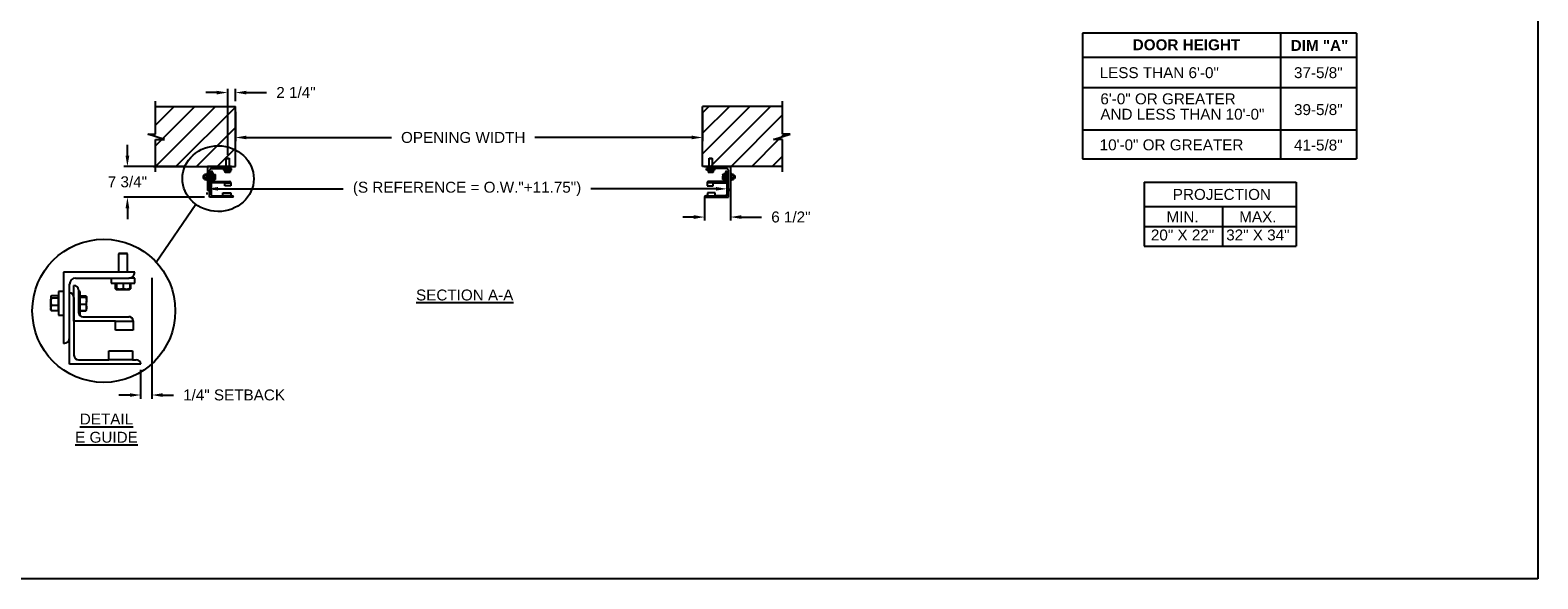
# Model space of a CAD drawing. Header units: inches. Extents: x 170 to 284, y 215 to 248.
# Tile 847 of 1056: x 225.42 to 238.39, y 234.45 to 239.16. Entities that reach past the tile are written whole.
import ezdxf

# ---------------------------------------------------------------- set-up
doc = ezdxf.new("R2010")
doc.units = ezdxf.units.IN
doc.header["$LTSCALE"] = 0.25
doc.header["$MEASUREMENT"] = 0
for name, color, linetype in [('ANNOTATIONS', 1, 'Continuous'), ('DETAILS', 4, 'Continuous'), ('E GUIDES', 7, 'Continuous'), ('LH FRONT OF HOOD', 7, 'Continuous')]:
    doc.layers.add(name, color=color, linetype=linetype)
doc.styles.add('ARIAL', font='arial.ttf', dxfattribs={"height": 0.09375})
doc.dimstyles.new('STANDARD$0', dxfattribs={"dimtxt": 0.09375, "dimasz": 0.09375, "dimexe": 0.03125, "dimexo": 0.046875, "dimgap": 0.09, "dimtad": 0, "dimtih": 1, "dimtoh": 1, "dimdec": 4, "dimzin": 0, "dimdsep": 46, "dimtxsty": 'ARIAL', "dimcen": 0.09, "dimadec": 0, "dimazin": 0, "dimtfac": 1, "dimtdec": 4, "dimtofl": 0, "dimtmove": 0, "dimatfit": 1, "dimfxl": 1, "dimtolj": 1, "dimtzin": 0, "dimarcsym": 0})
pattern_1 = [(45, (49.32658, 0.17847), (-0.08838835, 0.08838835), [])]

# ---------------------------------------------------------------- blocks, each defined once
blk = doc.blocks.new('*D17')
at = {"layer": 'ANNOTATIONS', "color": 0, "lineweight": -2, "transparency": 16777216}
for p, q in [((226.469, 237.032), (226.469, 235.993)), ((226.374, 236.241), (226.374, 235.993)), ((226.281, 236.025), (226.187, 236.025)), ((226.562, 236.025), (226.656, 236.025))]:
    blk.add_line(p, q, dxfattribs=at)
at = {"layer": 'ANNOTATIONS', "color": 0, "transparency": 16777216}
for points in [[(226.281, 236.04), (226.281, 236.009), (226.374, 236.025)], [(226.562, 236.04), (226.562, 236.009), (226.469, 236.025)]]:
    blk.add_solid(points, dxfattribs=at)
at = {"layer": 'defpoints', "color": 0, "transparency": 16777216}
for p in [(226.469, 237.079), (226.374, 236.288), (226.374, 236.025)]:
    blk.add_point(p, dxfattribs=at)
at = {"layer": 'ANNOTATIONS', "color": 0, "transparency": 16777216, "insert": (227.177, 236.025), "char_height": 0.09375, "attachment_point": 5, "style": 'ARIAL'}
blk.add_mtext('\\A1;1/4" SETBACK', dxfattribs=at)
blk = doc.blocks.new('*D62')
at = {"layer": 'ANNOTATIONS', "color": 0, "lineweight": -2, "transparency": 16777216}
for p, q in [((226.26, 238.08), (226.26, 238.174)), ((226.749, 237.987), (226.229, 237.987)), ((226.924, 237.723), (226.229, 237.723)), ((226.26, 237.629), (226.26, 237.535))]:
    blk.add_line(p, q, dxfattribs=at)
at = {"layer": 'ANNOTATIONS', "color": 0, "transparency": 16777216}
for points in [[(226.244, 238.08), (226.276, 238.08), (226.26, 237.987)], [(226.244, 237.629), (226.276, 237.629), (226.26, 237.723)]]:
    blk.add_solid(points, dxfattribs=at)
at = {"layer": 'defpoints', "color": 0, "transparency": 16777216}
for p in [(226.796, 237.987), (226.26, 237.723), (226.971, 237.723)]:
    blk.add_point(p, dxfattribs=at)
at = {"layer": 'ANNOTATIONS', "color": 0, "transparency": 16777216, "insert": (226.26, 237.855), "char_height": 0.0938, "attachment_point": 5, "style": 'ARIAL'}
blk.add_mtext('\\A1;7 3/4"', dxfattribs=at)
blk = doc.blocks.new('*D63')
at = {"layer": 'ANNOTATIONS', "color": 0, "lineweight": -2, "transparency": 16777216}
for p, q in [((231.444, 237.94), (231.444, 237.522)), ((231.222, 237.726), (231.222, 237.522)), ((231.129, 237.553), (231.035, 237.553)), ((231.538, 237.553), (231.711, 237.553))]:
    blk.add_line(p, q, dxfattribs=at)
at = {"layer": 'ANNOTATIONS', "color": 0, "transparency": 16777216}
for points in [[(231.129, 237.569), (231.129, 237.537), (231.222, 237.553)], [(231.538, 237.569), (231.538, 237.537), (231.444, 237.553)]]:
    blk.add_solid(points, dxfattribs=at)
at = {"layer": 'defpoints', "color": 0, "transparency": 16777216}
for p in [(231.444, 237.987), (231.222, 237.773), (231.444, 237.553)]:
    blk.add_point(p, dxfattribs=at)
at = {"layer": 'ANNOTATIONS', "color": 0, "transparency": 16777216, "insert": (231.964, 237.553), "char_height": 0.0938, "attachment_point": 5, "style": 'ARIAL'}
blk.add_mtext('\\A1;6 1/2"', dxfattribs=at)
blk = doc.blocks.new('*D61')
at = {"layer": 'ANNOTATIONS', "color": 0, "lineweight": -2, "transparency": 16777216}
for p, q in [((227.028, 238.622), (226.935, 238.622)), ((227.122, 238.086), (227.122, 238.653)), ((227.188, 238.549), (227.188, 238.653)), ((227.282, 238.622), (227.455, 238.622))]:
    blk.add_line(p, q, dxfattribs=at)
at = {"layer": 'ANNOTATIONS', "color": 0, "transparency": 16777216}
for points in [[(227.028, 238.637), (227.028, 238.606), (227.122, 238.622)], [(227.282, 238.637), (227.282, 238.606), (227.188, 238.622)]]:
    blk.add_solid(points, dxfattribs=at)
at = {"layer": 'defpoints', "color": 0, "transparency": 16777216}
for p in [(227.188, 238.622), (227.188, 238.502), (227.122, 238.039)]:
    blk.add_point(p, dxfattribs=at)
at = {"layer": 'ANNOTATIONS', "color": 0, "transparency": 16777216, "insert": (227.709, 238.622), "char_height": 0.0938, "attachment_point": 5, "style": 'ARIAL'}
blk.add_mtext('\\A1;2 1/4"', dxfattribs=at)
blk = doc.blocks.new('*D57')
at = {"layer": 'ANNOTATIONS', "color": 0, "lineweight": -2, "transparency": 16777216}
for p, q in [((231.414, 237.842), (231.414, 237.827)), ((226.945, 237.748), (226.945, 237.764)), ((227.039, 237.795), (228.114, 237.795)), ((231.32, 237.795), (230.245, 237.795))]:
    blk.add_line(p, q, dxfattribs=at)
at = {"layer": 'ANNOTATIONS', "color": 0, "transparency": 16777216}
for points in [[(227.039, 237.811), (227.039, 237.78), (226.945, 237.795)], [(231.32, 237.811), (231.32, 237.78), (231.414, 237.795)]]:
    blk.add_solid(points, dxfattribs=at)
at = {"layer": 'defpoints', "color": 0, "transparency": 16777216}
for p in [(226.945, 237.795), (231.414, 237.795), (231.414, 237.795)]:
    blk.add_point(p, dxfattribs=at)
at = {"layer": 'ANNOTATIONS', "color": 0, "transparency": 16777216, "insert": (229.18, 237.795), "char_height": 0.09375, "attachment_point": 5, "style": 'ARIAL'}
blk.add_mtext('\\A1;(S REFERENCE = O.W."+11.75")', dxfattribs=at)
blk = doc.blocks.new('*D58')
at = {"layer": 'ANNOTATIONS', "color": 0, "lineweight": -2, "transparency": 16777216}
for p, q in [((227.188, 238.456), (227.188, 238.205)), ((231.205, 238.456), (231.205, 238.205)), ((227.282, 238.236), (228.53, 238.236)), ((231.112, 238.236), (229.763, 238.236))]:
    blk.add_line(p, q, dxfattribs=at)
at = {"layer": 'ANNOTATIONS', "color": 0, "transparency": 16777216}
for points in [[(227.282, 238.252), (227.282, 238.221), (227.188, 238.236)], [(231.112, 238.252), (231.112, 238.221), (231.205, 238.236)]]:
    blk.add_solid(points, dxfattribs=at)
at = {"layer": 'defpoints', "color": 0, "transparency": 16777216}
for p in [(227.188, 238.502), (231.205, 238.502), (231.205, 238.236)]:
    blk.add_point(p, dxfattribs=at)
at = {"layer": 'ANNOTATIONS', "color": 0, "transparency": 16777216, "insert": (229.147, 238.236), "char_height": 0.09375, "attachment_point": 5, "style": 'ARIAL'}
blk.add_mtext('\\A1;OPENING WIDTH', dxfattribs=at)

msp = doc.modelspace()

# ---------------------------------------------------------------- hatches: boundary and pattern name
at = {"layer": 'LH FRONT OF HOOD'}
h = msp.add_hatch(dxfattribs=at)
h.set_pattern_fill('ANSI31', color=256, style=0)
h.set_pattern_definition(pattern_1)
h.paths.add_polyline_path([(227.18833, 238.50238), (226.50083, 238.50238), (226.50083, 238.26517), (226.43673, 238.26517), (226.5788, 238.21827), (226.50083, 238.21827), (226.50083, 237.98675), (227.18833, 237.98675), (227.18833, 238.14925)])
h = msp.add_hatch(dxfattribs=at)
h.set_pattern_fill('ANSI31', color=256, style=0)
h.set_pattern_definition(pattern_1)
h.paths.add_polyline_path([(231.95691, 238.26517), (231.89281, 238.26517), (231.89281, 238.50238), (231.20531, 238.50238), (231.20531, 237.98675), (231.22348, 237.98675), (231.89281, 237.98675), (231.89281, 238.21827), (231.81484, 238.21827)])

# ---------------------------------------------------------------- linework, layer by layer
at = {"layer": 'ANNOTATIONS'}
for p, q in [((236.82558, 239.13289), (234.47218, 239.13289)), ((234.47218, 239.13289), (234.47218, 238.05256)), ((236.17718, 238.05256), (236.17718, 239.13289)), ((236.82558, 239.13289), (236.82558, 238.05256)), ((236.82558, 238.9241), (234.47218, 238.9241)), ((234.47218, 238.66413), (236.82558, 238.66413)), ((234.47218, 238.30256), (236.82558, 238.30256)), ((234.47218, 238.30256), (236.82558, 238.30256)), ((234.47218, 238.05256), (236.82558, 238.05256)), ((235.00045, 237.85375), (235.00045, 237.30238)), ((235.00045, 237.85375), (236.30822, 237.85375)), ((236.30822, 237.85375), (236.30822, 237.30238)), ((235.00045, 237.64228), (236.30822, 237.64228)), ((235.6733, 237.64228), (235.6733, 237.30238)), ((235.00045, 237.47233), (236.30822, 237.47233)), ((235.00045, 237.30238), (236.30822, 237.30238))]:
    msp.add_line(p, q, dxfattribs=at)
at = {"layer": 'defpoints'}
msp.add_lwpolyline([(238.38533, 234.44685), (218.91545, 234.44685), (218.91545, 247.18196), (238.38533, 247.18196)], close=True, dxfattribs=at)
at = {"layer": 'DETAILS'}
msp.add_line((226.50633, 237.16696), (226.84842, 237.66254), dxfattribs=at)
msp.add_circle((226.05707, 236.7476), 0.61458, dxfattribs=at)
msp.add_ellipse((227.03973, 237.88285), major_axis=(0.30673, -0.00211), ratio=0.91972899, dxfattribs=at)
at = {"layer": 'E GUIDES'}
for p, q in [((226.94969, 237.98675), (226.94969, 237.78221)), ((227.15424, 237.98675), (226.94969, 237.98675)), ((227.10943, 238.05705), (227.11069, 238.05831)), ((227.10943, 237.98675), (227.10943, 238.05705)), ((227.10943, 238.05705), (227.135, 238.05705)), ((227.11069, 238.05831), (227.13374, 238.05831)), ((227.13374, 238.05831), (227.135, 238.05705)), ((227.135, 238.05705), (227.135, 237.98675)), ((231.22235, 237.98675), (231.4269, 237.98675)), ((231.2394, 237.98675), (231.44394, 237.98675)), ((231.26071, 238.05705), (231.26196, 238.05831)), ((231.26071, 237.98675), (231.26071, 238.05705)), ((231.26071, 238.05705), (231.28627, 238.05705)), ((231.26196, 238.05831), (231.28502, 238.05831)), ((231.28502, 238.05831), (231.28627, 238.05705)), ((231.28627, 238.05705), (231.28627, 237.98675)), ((231.44394, 237.98675), (231.44394, 237.78221)), ((226.91338, 237.91005), (226.91212, 237.90879)), ((226.91212, 237.90879), (226.91212, 237.88573)), ((226.91212, 237.88573), (226.91338, 237.88448)), ((226.92198, 237.91005), (226.91338, 237.91005)), ((226.91338, 237.91005), (226.91338, 237.88448)), ((226.91338, 237.88448), (226.92198, 237.88448)), ((226.9225, 237.91704), (226.92198, 237.91644)), ((226.92252, 237.91644), (226.92198, 237.91644)), ((226.92198, 237.87809), (226.92198, 237.91644)), ((226.92198, 237.87809), (226.9225, 237.87748)), ((226.92198, 237.87809), (226.92252, 237.87809)), ((226.92252, 237.91707), (226.9225, 237.91704)), ((226.92252, 237.91911), (226.92252, 237.9191)), ((226.92252, 237.91911), (226.92428, 237.91911)), ((226.92252, 237.9191), (226.92252, 237.91896)), ((226.92252, 237.9191), (226.92427, 237.9191)), ((226.92252, 237.91896), (226.92252, 237.91544)), ((226.92252, 237.91896), (226.94209, 237.91896)), ((226.92252, 237.91544), (226.92252, 237.91192)), ((226.92252, 237.91192), (226.92252, 237.90107)), ((226.92252, 237.91192), (226.94209, 237.91192)), ((226.92252, 237.90107), (226.92252, 237.89022)), ((226.92252, 237.89022), (226.94209, 237.89022)), ((226.92252, 237.89022), (226.92252, 237.88289)), ((226.92252, 237.88289), (226.92252, 237.87556)), ((226.92252, 237.87556), (226.92252, 237.87542)), ((226.92252, 237.87556), (226.94209, 237.87556)), ((226.92252, 237.87542), (226.92427, 237.87542)), ((226.92252, 237.87542), (226.92252, 237.87541)), ((226.92252, 237.87541), (226.92428, 237.87541)), ((226.92439, 237.91924), (226.92415, 237.91896)), ((226.92415, 237.87556), (226.92439, 237.87529)), ((226.92453, 237.87512), (226.92419, 237.87556)), ((226.92453, 237.9194), (226.92424, 237.91896)), ((226.92436, 237.9192), (226.92453, 237.9194)), ((226.9441, 237.9194), (226.92453, 237.9194)), ((226.9441, 237.87512), (226.92453, 237.87512)), ((226.9441, 237.91856), (226.9426, 237.91856)), ((226.9441, 237.87596), (226.9426, 237.87596)), ((226.94465, 237.91644), (226.9437, 237.91753)), ((226.9437, 237.87699), (226.94465, 237.87809)), ((226.9441, 237.91856), (226.9441, 237.9194)), ((226.9441, 237.91707), (226.9441, 237.91856)), ((226.9441, 237.87745), (226.9441, 237.87596)), ((226.9441, 237.87596), (226.9441, 237.87512)), ((226.94969, 237.93135), (226.94465, 237.93135)), ((226.94465, 237.93135), (226.94465, 237.9308)), ((226.94465, 237.9308), (226.94465, 237.86317)), ((226.94465, 237.86317), (226.94969, 237.86317)), ((226.96674, 237.79925), (226.96674, 237.95266)), ((226.96674, 237.72255), (226.96674, 237.92709)), ((226.97952, 237.84613), (226.97952, 237.9484)), ((226.97952, 237.91431), (226.97952, 237.74811)), ((227.09884, 237.84613), (226.97952, 237.84613)), ((226.98378, 237.96971), (227.13719, 237.96971)), ((226.99231, 237.93561), (226.99231, 237.87169)), ((226.99735, 237.93135), (226.99231, 237.93135)), ((226.99556, 237.86317), (226.99735, 237.86317)), ((226.99735, 237.86317), (226.99735, 237.93135)), ((226.99735, 237.91859), (227.0135, 237.91859)), ((226.99735, 237.91763), (227.0135, 237.91763)), ((226.99735, 237.91496), (227.0135, 237.91496)), ((226.99735, 237.89459), (227.0135, 237.89459)), ((226.99735, 237.87689), (227.0135, 237.87689)), ((226.99735, 237.87593), (227.0135, 237.87593)), ((227.00509, 237.85891), (227.13719, 237.85891)), ((227.01387, 237.87707), (227.0135, 237.87593)), ((227.01513, 237.91658), (227.01486, 237.91706)), ((227.01486, 237.87746), (227.01513, 237.87794)), ((227.01522, 237.91644), (227.01513, 237.91658)), ((227.01513, 237.87794), (227.01522, 237.87809)), ((227.01522, 237.9163), (227.01522, 237.90477)), ((227.01522, 237.88574), (227.01522, 237.90477)), ((227.01522, 237.87809), (227.01522, 237.88574)), ((227.08536, 237.96023), (227.08536, 237.95518)), ((227.08536, 237.96023), (227.08606, 237.96023)), ((227.08536, 237.95518), (227.08606, 237.95518)), ((227.08606, 237.96971), (227.08606, 237.96466)), ((227.15424, 237.96466), (227.08606, 237.96466)), ((227.08606, 237.96023), (227.08606, 237.95518)), ((227.08606, 237.96023), (227.15424, 237.96023)), ((227.08606, 237.95518), (227.15424, 237.95518)), ((227.09458, 237.96466), (227.09458, 237.96023)), ((227.09809, 237.95518), (227.09809, 237.93903)), ((227.09884, 237.82056), (227.09884, 237.84613)), ((227.09884, 237.84613), (227.14998, 237.84613)), ((227.09902, 237.93845), (227.10097, 237.93732)), ((227.10048, 237.95518), (227.10048, 237.93903)), ((227.10099, 237.93732), (227.11134, 237.93732)), ((227.10151, 237.95518), (227.10151, 237.93903)), ((227.11134, 237.93732), (227.1305, 237.93732)), ((227.12118, 237.95518), (227.12118, 237.93903)), ((227.1305, 237.93732), (227.1393, 237.93732)), ((227.15424, 237.96971), (227.13719, 237.96971)), ((227.13932, 237.93732), (227.14128, 237.93845)), ((227.1422, 237.93903), (227.13961, 237.938)), ((227.13982, 237.95518), (227.13982, 237.93903)), ((227.14126, 237.93844), (227.1422, 237.93903)), ((227.1422, 237.95518), (227.1422, 237.93903)), ((227.14572, 237.96023), (227.14572, 237.96466)), ((227.14998, 237.84737), (227.14998, 237.84613)), ((227.14998, 237.84613), (227.14998, 237.82056)), ((227.15424, 237.96466), (227.15424, 237.96971)), ((227.15424, 237.95518), (227.15424, 237.96023)), ((231.2394, 237.96466), (231.2394, 237.96971)), ((231.2394, 237.96971), (231.25644, 237.96971)), ((231.2394, 237.96466), (231.30758, 237.96466)), ((231.2394, 237.95518), (231.2394, 237.96023)), ((231.30758, 237.96023), (231.2394, 237.96023)), ((231.30758, 237.95518), (231.2394, 237.95518)), ((231.24366, 237.84737), (231.24366, 237.84613)), ((231.24366, 237.84613), (231.24366, 237.82056)), ((231.2948, 237.84613), (231.24366, 237.84613)), ((231.24792, 237.96023), (231.24792, 237.96466)), ((231.25144, 237.95518), (231.25144, 237.93903)), ((231.25144, 237.93903), (231.25402, 237.938)), ((231.25237, 237.93844), (231.25144, 237.93903)), ((231.25431, 237.93732), (231.25236, 237.93845)), ((231.25382, 237.95518), (231.25382, 237.93903)), ((231.26314, 237.93732), (231.25433, 237.93732)), ((231.40985, 237.96971), (231.25644, 237.96971)), ((231.38855, 237.85891), (231.25644, 237.85891)), ((231.28229, 237.93732), (231.26314, 237.93732)), ((231.27246, 237.95518), (231.27246, 237.93903)), ((231.29265, 237.93732), (231.28229, 237.93732)), ((231.29213, 237.95518), (231.29213, 237.93903)), ((231.29462, 237.93845), (231.29267, 237.93732)), ((231.29316, 237.95518), (231.29316, 237.93903)), ((231.2948, 237.84613), (231.41412, 237.84613)), ((231.2948, 237.82056), (231.2948, 237.84613)), ((231.29554, 237.95518), (231.29554, 237.93903)), ((231.29906, 237.96466), (231.29906, 237.96023)), ((231.30758, 237.96971), (231.30758, 237.96466)), ((231.30758, 237.96023), (231.30758, 237.95518)), ((231.30828, 237.96023), (231.30758, 237.96023)), ((231.30828, 237.95518), (231.30758, 237.95518)), ((231.30828, 237.96023), (231.30828, 237.95518)), ((231.37842, 237.91644), (231.3785, 237.91658)), ((231.37842, 237.9163), (231.37842, 237.90477)), ((231.37842, 237.88574), (231.37842, 237.90477)), ((231.37842, 237.87809), (231.37842, 237.88574)), ((231.3785, 237.87794), (231.37842, 237.87809)), ((231.3785, 237.91658), (231.37878, 237.91706)), ((231.37878, 237.87746), (231.3785, 237.87794)), ((231.37976, 237.87707), (231.38013, 237.87593)), ((231.39629, 237.91859), (231.38013, 237.91859)), ((231.39629, 237.91763), (231.38013, 237.91763)), ((231.39629, 237.91496), (231.38013, 237.91496)), ((231.39629, 237.89459), (231.38013, 237.89459)), ((231.39629, 237.87689), (231.38013, 237.87689)), ((231.39629, 237.87593), (231.38013, 237.87593)), ((231.39629, 237.93135), (231.40133, 237.93135)), ((231.39629, 237.86317), (231.39629, 237.93135)), ((231.39808, 237.86317), (231.39629, 237.86317)), ((231.40133, 237.93561), (231.40133, 237.87169)), ((231.41412, 237.84613), (231.41412, 237.9484)), ((231.41412, 237.91431), (231.41412, 237.74811)), ((231.4269, 237.79925), (231.4269, 237.95266)), ((231.4269, 237.72255), (231.4269, 237.92709)), ((231.44394, 237.93135), (231.44899, 237.93135)), ((231.44899, 237.86317), (231.44394, 237.86317)), ((231.44899, 237.93135), (231.44899, 237.9308)), ((231.44899, 237.9308), (231.44899, 237.86317)), ((231.44899, 237.91644), (231.44993, 237.91753)), ((231.44993, 237.87699), (231.44899, 237.87809)), ((231.44954, 237.91856), (231.44954, 237.9194)), ((231.44954, 237.9194), (231.4691, 237.9194)), ((231.44954, 237.91707), (231.44954, 237.91856)), ((231.44954, 237.91856), (231.45104, 237.91856)), ((231.44954, 237.87745), (231.44954, 237.87596)), ((231.44954, 237.87596), (231.45104, 237.87596)), ((231.44954, 237.87596), (231.44954, 237.87512)), ((231.44954, 237.87512), (231.4691, 237.87512)), ((231.47112, 237.91896), (231.45155, 237.91896)), ((231.47112, 237.91192), (231.45155, 237.91192)), ((231.47112, 237.89022), (231.45155, 237.89022)), ((231.47112, 237.87556), (231.45155, 237.87556)), ((231.4691, 237.9194), (231.4694, 237.91896)), ((231.46927, 237.9192), (231.4691, 237.9194)), ((231.4691, 237.87512), (231.46945, 237.87556)), ((231.46925, 237.91924), (231.46948, 237.91896)), ((231.46948, 237.87556), (231.46925, 237.87529)), ((231.47112, 237.91911), (231.46935, 237.91911)), ((231.47112, 237.87541), (231.46935, 237.87541)), ((231.47112, 237.9191), (231.46937, 237.9191)), ((231.47112, 237.87542), (231.46937, 237.87542)), ((231.47112, 237.91911), (231.47112, 237.9191)), ((231.47112, 237.9191), (231.47112, 237.91896)), ((231.47112, 237.91896), (231.47112, 237.91544)), ((231.47112, 237.91707), (231.47114, 237.91704)), ((231.47112, 237.91644), (231.47166, 237.91644)), ((231.47112, 237.91544), (231.47112, 237.91192)), ((231.47112, 237.91192), (231.47112, 237.90107)), ((231.47112, 237.90107), (231.47112, 237.89022)), ((231.47112, 237.89022), (231.47112, 237.88289)), ((231.47112, 237.88289), (231.47112, 237.87556)), ((231.47166, 237.87809), (231.47112, 237.87809)), ((231.47112, 237.87556), (231.47112, 237.87542)), ((231.47112, 237.87542), (231.47112, 237.87541)), ((231.47114, 237.91704), (231.47166, 237.91644)), ((231.47166, 237.87809), (231.47114, 237.87748)), ((231.47166, 237.87809), (231.47166, 237.91644)), ((231.47166, 237.91005), (231.48026, 237.91005)), ((231.48026, 237.88448), (231.47166, 237.88448)), ((231.48026, 237.91005), (231.48151, 237.90879)), ((231.48026, 237.91005), (231.48026, 237.88448)), ((231.48151, 237.88573), (231.48026, 237.88448)), ((231.48151, 237.90879), (231.48151, 237.88573)), ((227.17128, 237.72255), (226.96674, 237.72255)), ((226.99231, 237.73533), (227.07966, 237.73533)), ((227.07966, 237.7609), (227.14785, 237.7609)), ((227.07966, 237.73533), (227.07966, 237.7609)), ((227.14785, 237.73533), (227.07966, 237.73533)), ((227.14998, 237.82056), (227.09884, 237.82056)), ((227.14785, 237.7609), (227.14785, 237.73533)), ((227.14785, 237.73533), (227.1585, 237.73533)), ((231.22235, 237.72255), (231.4269, 237.72255)), ((231.24579, 237.73533), (231.23514, 237.73533)), ((231.24366, 237.82056), (231.2948, 237.82056)), ((231.31397, 237.7609), (231.24579, 237.7609)), ((231.24579, 237.7609), (231.24579, 237.73533)), ((231.24579, 237.73533), (231.31397, 237.73533)), ((231.31397, 237.73533), (231.31397, 237.7609)), ((231.40133, 237.73533), (231.31397, 237.73533)), ((226.18703, 237.24035), (226.18327, 237.23659)), ((226.18327, 237.23659), (226.18327, 237.07982)), ((226.25976, 237.23659), (226.18327, 237.23659)), ((226.256, 237.24035), (226.18703, 237.24035)), ((226.25976, 237.23659), (226.256, 237.24035)), ((226.25976, 237.07982), (226.25976, 237.23659)), ((225.7116, 237.07982), (225.7116, 236.46792)), ((226.3235, 237.07982), (225.7116, 237.07982)), ((225.76259, 236.51891), (225.76259, 236.97784)), ((225.80083, 236.65914), (225.80083, 236.96509)), ((225.81358, 237.02883), (226.27251, 237.02883)), ((226.11953, 237.02883), (226.11953, 236.98539)), ((226.11953, 236.98539), (226.3235, 236.98539)), ((226.15555, 236.98539), (226.15555, 236.93707)), ((226.15831, 236.93532), (226.16415, 236.93195)), ((226.16267, 236.98539), (226.16267, 236.93707)), ((226.16576, 236.98539), (226.16576, 236.93707)), ((226.22461, 236.98539), (226.22461, 236.93707)), ((226.3235, 237.02883), (226.27251, 237.02883)), ((226.27888, 236.93195), (226.28473, 236.93532)), ((226.28749, 236.93707), (226.27975, 236.93399)), ((226.28037, 236.98539), (226.28037, 236.93707)), ((226.28469, 236.9353), (226.28749, 236.93707)), ((226.28749, 236.98539), (226.28749, 236.93707)), ((226.3235, 236.98539), (226.3235, 237.02883)), ((225.60033, 236.84772), (225.59921, 236.8466)), ((225.59921, 236.8466), (225.59921, 236.77763)), ((225.60253, 236.87203), (225.60033, 236.86948)), ((225.60033, 236.86948), (225.60033, 236.86704)), ((225.60033, 236.86704), (225.60033, 236.82525)), ((225.60033, 236.82525), (225.60033, 236.77032)), ((225.66652, 236.8766), (225.60798, 236.8766)), ((225.66652, 236.85749), (225.60798, 236.85749)), ((225.66652, 236.86704), (225.66652, 236.8766)), ((225.66815, 236.86948), (225.66652, 236.86948)), ((225.66652, 236.85749), (225.66652, 236.86704)), ((225.66652, 236.82525), (225.66652, 236.85749)), ((225.66652, 236.79301), (225.66652, 236.82525)), ((225.7116, 236.9141), (225.66815, 236.9141)), ((225.66815, 236.9141), (225.66815, 236.72071)), ((225.76259, 236.28945), (225.76259, 236.90135)), ((225.80083, 236.86311), (225.80083, 236.36594)), ((225.83908, 236.92685), (225.83908, 236.73563)), ((225.85417, 236.9141), (225.83908, 236.9141)), ((225.85417, 236.71013), (225.85417, 236.9141)), ((225.85417, 236.87592), (225.90249, 236.87592)), ((225.85417, 236.87306), (225.90249, 236.87306)), ((225.85417, 236.86506), (225.90249, 236.86506)), ((225.90737, 236.86991), (225.90654, 236.87134)), ((225.90761, 236.86948), (225.90737, 236.86991)), ((225.90761, 236.86906), (225.90761, 236.83459)), ((225.90761, 236.77764), (225.90761, 236.83459)), ((226.16422, 236.93195), (226.19519, 236.93195)), ((226.19519, 236.93195), (226.25249, 236.93195)), ((226.25249, 236.93195), (226.27882, 236.93195)), ((225.59921, 236.77763), (225.60033, 236.77651)), ((225.60033, 236.75475), (225.60033, 236.77032)), ((225.60033, 236.75475), (225.60253, 236.7522)), ((225.66652, 236.79301), (225.60798, 236.79301)), ((225.66652, 236.74764), (225.60798, 236.74764)), ((225.66652, 236.77032), (225.66652, 236.79301)), ((225.66652, 236.74764), (225.66652, 236.77032)), ((225.66652, 236.75475), (225.66815, 236.75475)), ((225.66815, 236.72071), (225.66815, 236.71013)), ((225.66815, 236.71013), (225.7116, 236.71013)), ((225.84882, 236.71013), (225.85417, 236.71013)), ((225.85417, 236.80412), (225.90249, 236.80412)), ((225.85417, 236.75117), (225.90249, 236.75117)), ((225.85417, 236.74832), (225.90249, 236.74832)), ((225.87732, 236.69738), (226.27251, 236.69738)), ((225.9036, 236.75172), (225.90249, 236.74832)), ((225.90654, 236.75289), (225.90737, 236.75433)), ((225.90737, 236.75433), (225.90761, 236.75475)), ((225.90761, 236.75475), (225.90761, 236.77764)), ((226.15778, 236.65914), (225.80083, 236.65914)), ((226.15778, 236.58265), (226.15778, 236.65914)), ((226.15778, 236.65914), (226.31075, 236.65914)), ((226.31075, 236.58265), (226.15778, 236.58265)), ((226.31075, 236.66285), (226.31075, 236.65914)), ((226.31075, 236.65914), (226.31075, 236.58265)), ((226.37449, 236.28945), (225.76259, 236.28945)), ((225.83908, 236.32769), (226.10041, 236.32769)), ((226.10041, 236.32769), (226.10041, 236.40418)), ((226.10041, 236.40418), (226.30438, 236.40418)), ((226.30438, 236.32769), (226.10041, 236.32769)), ((226.30438, 236.40418), (226.30438, 236.32769)), ((226.30438, 236.32769), (226.33625, 236.32769))]:
    msp.add_line(p, q, dxfattribs=at)
for centre, radius, start, end in [((227.13719, 237.98675), 0.01705, 270, 0), ((231.25644, 237.98675), 0.01705, 180, 270), ((226.98378, 237.95266), 0.01705, 90, 180), ((226.96674, 237.91431), 0.01278, 0, 90), ((226.97952, 237.93561), 0.01278, 0, 90), ((227.00509, 237.87169), 0.01278, 180, 270), ((227.13764, 237.84657), 0.01235, 2.245613, 92.082022), ((227.13719, 237.84613), 0.01278, 0, 90), ((231.256, 237.84657), 0.01235, 87.917978, 177.754387), ((231.25644, 237.84613), 0.01278, 90, 180), ((231.38855, 237.87169), 0.01278, 270, 0), ((231.41412, 237.93561), 0.01278, 90, 180), ((231.40985, 237.95266), 0.01705, 0, 90), ((231.4269, 237.91431), 0.01278, 90, 180), ((226.94969, 237.79925), 0.01705, 270, 0), ((226.99231, 237.74811), 0.01278, 180, 270), ((227.1585, 237.72255), 0.01278, 0, 90), ((231.23514, 237.72255), 0.01278, 90, 180), ((231.40133, 237.74811), 0.01278, 270, 0), ((231.44394, 237.79925), 0.01705, 180, 270), ((226.27251, 237.07982), 0.05099, 270, 0), ((225.81358, 236.97784), 0.05099, 90, 180), ((225.80083, 236.92685), 0.03824, 0, 90), ((225.76259, 236.86311), 0.03824, 0, 90), ((225.87732, 236.73563), 0.03824, 180, 270), ((226.27385, 236.66048), 0.03693, 2.245613, 92.082022), ((226.27251, 236.65914), 0.03824, 0, 90), ((225.7116, 236.51891), 0.05099, 270, 0), ((225.83908, 236.36594), 0.03824, 180, 270), ((226.33625, 236.28945), 0.03824, 0, 90)]:
    msp.add_arc(centre, radius, start, end, dxfattribs=at)
for points, knots in [([(226.92252, 237.8775), (226.92247, 237.87754), (226.92225, 237.87773), (226.92222, 237.87793), (226.9222, 237.87809)], [0, 0, 0, 0, 0.237068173, 1, 1, 1, 1]), ([(226.94465, 237.91544), (226.94455, 237.91594), (226.94435, 237.91694), (226.94321, 237.91811), (226.94234, 237.91877), (226.94209, 237.91896)], [0, 0, 0, 0, 0.40629057, 0.82726642, 1, 1, 1, 1]), ([(226.94209, 237.91192), (226.94276, 237.91247), (226.94413, 237.91359), (226.94464, 237.9148), (226.94465, 237.91543), (226.94465, 237.91544)], [0, 0, 0, 0, 0.48434141, 0.98632773, 1, 1, 1, 1]), ([(226.94465, 237.90107), (226.94455, 237.90259), (226.94435, 237.90568), (226.94321, 237.90928), (226.94234, 237.91133), (226.94209, 237.91192)], [0, 0, 0, 0, 0.40629057, 0.82726642, 1, 1, 1, 1]), ([(226.94209, 237.89022), (226.94276, 237.89191), (226.94413, 237.89535), (226.94464, 237.8991), (226.94465, 237.90102), (226.94465, 237.90107)], [0, 0, 0, 0, 0.48434141, 0.98632773, 1, 1, 1, 1]), ([(226.94465, 237.88289), (226.94464, 237.88306), (226.94463, 237.88416), (226.94421, 237.88621), (226.94318, 237.88847), (226.94236, 237.88979), (226.94209, 237.89022)], [0, 0, 0, 0, 0.06653229, 0.43528257, 0.81455084, 1, 1, 1, 1]), ([(226.94209, 237.87556), (226.94247, 237.87618), (226.94337, 237.87765), (226.94441, 237.8801), (226.94457, 237.88195), (226.94465, 237.88289)], [0, 0, 0, 0, 0.26545991, 0.62807649, 1, 1, 1, 1]), ([(226.94365, 237.87704), (226.9434, 237.87674), (226.94299, 237.87623), (226.94235, 237.87575), (226.94209, 237.87556)], [0, 0, 0, 0, 0.59728664, 1, 1, 1, 1]), ([(227.0135, 237.91859), (227.01371, 237.9184), (227.01428, 237.9179), (227.01462, 237.91738), (227.01484, 237.91705)], [0, 0, 0, 0, 0.36956739, 1, 1, 1, 1]), ([(227.0135, 237.91763), (227.01371, 237.91754), (227.01431, 237.91728), (227.01504, 237.91684), (227.01516, 237.91648), (227.01522, 237.9163)], [0, 0, 0, 0, 0.2083045, 0.6015254, 1, 1, 1, 1]), ([(227.01522, 237.9163), (227.01519, 237.91619), (227.01514, 237.91592), (227.01461, 237.91547), (227.01387, 237.91513), (227.0135, 237.91496)], [0, 0, 0, 0, 0.22973043, 0.61267004, 1, 1, 1, 1]), ([(227.0135, 237.91496), (227.01398, 237.91331), (227.01495, 237.90997), (227.01513, 237.90652), (227.01522, 237.90477)], [0, 0, 0, 0, 0.49545796, 1, 1, 1, 1]), ([(227.01522, 237.90477), (227.01521, 237.90453), (227.0152, 237.9027), (227.01482, 237.89926), (227.01395, 237.89615), (227.0135, 237.89459)], [0, 0, 0, 0, 0.07010266, 0.53079095, 1, 1, 1, 1]), ([(227.0135, 237.89459), (227.01398, 237.89315), (227.01495, 237.89025), (227.01513, 237.88725), (227.01522, 237.88574)], [0, 0, 0, 0, 0.49545796, 1, 1, 1, 1]), ([(227.01522, 237.88574), (227.01521, 237.88553), (227.0152, 237.88394), (227.01482, 237.88095), (227.01395, 237.87825), (227.0135, 237.87689)], [0, 0, 0, 0, 0.07010266, 0.53079095, 1, 1, 1, 1]), ([(227.0135, 237.87689), (227.01387, 237.87706), (227.01459, 237.87739), (227.01507, 237.87775), (227.01512, 237.87793), (227.01513, 237.87794)], [0, 0, 0, 0, 0.4838091, 0.97227182, 1, 1, 1, 1]), ([(227.0135, 237.87593), (227.01389, 237.87628), (227.01446, 237.87679), (227.01472, 237.87731), (227.0148, 237.87747)], [0, 0, 0, 0, 0.68088301, 1, 1, 1, 1]), ([(227.10106, 237.93762), (227.10066, 237.93773), (227.09966, 237.938), (227.09868, 237.93864), (227.09809, 237.93903)], [0, 0, 0, 0, 0.396133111, 1, 1, 1, 1]), ([(227.10099, 237.93732), (227.10098, 237.93732), (227.10089, 237.93734), (227.10071, 237.93771), (227.10055, 237.93859), (227.10048, 237.93903)], [0, 0, 0, 0, 0.07010266, 0.53079095, 1, 1, 1, 1]), ([(227.10151, 237.93903), (227.10142, 237.93855), (227.10126, 237.93759), (227.10108, 237.93741), (227.10099, 237.93732)], [0, 0, 0, 0, 0.49545796, 1, 1, 1, 1]), ([(227.11134, 237.93732), (227.11111, 237.93732), (227.10935, 237.93734), (227.10602, 237.93771), (227.10302, 237.93859), (227.10151, 237.93903)], [0, 0, 0, 0, 0.07010266, 0.53079095, 1, 1, 1, 1]), ([(227.12118, 237.93903), (227.11958, 237.93855), (227.11636, 237.93759), (227.11303, 237.93741), (227.11134, 237.93732)], [0, 0, 0, 0, 0.49545796, 1, 1, 1, 1]), ([(227.1305, 237.93732), (227.12926, 237.93738), (227.12676, 237.93749), (227.12366, 237.93822), (227.12181, 237.93883), (227.12118, 237.93903)], [0, 0, 0, 0, 0.3928666, 0.79169603, 1, 1, 1, 1]), ([(227.13982, 237.93903), (227.13865, 237.93866), (227.1363, 237.93793), (227.13317, 237.93739), (227.13122, 237.93734), (227.1305, 237.93732)], [0, 0, 0, 0, 0.38329119, 0.77026914, 1, 1, 1, 1]), ([(227.1393, 237.93732), (227.13931, 237.93732), (227.13941, 237.93734), (227.13958, 237.93771), (227.13974, 237.93859), (227.13982, 237.93903)], [0, 0, 0, 0, 0.07010266, 0.53079095, 1, 1, 1, 1]), ([(231.25382, 237.93903), (231.25499, 237.93866), (231.25734, 237.93793), (231.26047, 237.93739), (231.26241, 237.93734), (231.26314, 237.93732)], [0, 0, 0, 0, 0.38329119, 0.77026914, 1, 1, 1, 1]), ([(231.25433, 237.93732), (231.25432, 237.93732), (231.25423, 237.93734), (231.25406, 237.93771), (231.2539, 237.93859), (231.25382, 237.93903)], [0, 0, 0, 0, 0.07010266, 0.53079095, 1, 1, 1, 1]), ([(231.26314, 237.93732), (231.26438, 237.93738), (231.26687, 237.93749), (231.26998, 237.93822), (231.27182, 237.93883), (231.27246, 237.93903)], [0, 0, 0, 0, 0.3928666, 0.79169603, 1, 1, 1, 1]), ([(231.27246, 237.93903), (231.27405, 237.93855), (231.27728, 237.93759), (231.28061, 237.93741), (231.28229, 237.93732)], [0, 0, 0, 0, 0.49545796, 1, 1, 1, 1]), ([(231.28229, 237.93732), (231.28253, 237.93732), (231.28429, 237.93734), (231.28762, 237.93771), (231.29062, 237.93859), (231.29213, 237.93903)], [0, 0, 0, 0, 0.07010266, 0.53079095, 1, 1, 1, 1]), ([(231.29213, 237.93903), (231.29221, 237.93855), (231.29238, 237.93759), (231.29256, 237.93741), (231.29265, 237.93732)], [0, 0, 0, 0, 0.49545796, 1, 1, 1, 1]), ([(231.29258, 237.93762), (231.29298, 237.93773), (231.29398, 237.938), (231.29495, 237.93864), (231.29554, 237.93903)], [0, 0, 0, 0, 0.396133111, 1, 1, 1, 1]), ([(231.29265, 237.93732), (231.29266, 237.93732), (231.29275, 237.93734), (231.29293, 237.93771), (231.29308, 237.93859), (231.29316, 237.93903)], [0, 0, 0, 0, 0.07010266, 0.53079095, 1, 1, 1, 1]), ([(231.38013, 237.91763), (231.37993, 237.91754), (231.37933, 237.91728), (231.3786, 237.91684), (231.37848, 237.91648), (231.37842, 237.9163)], [0, 0, 0, 0, 0.2083045, 0.6015254, 1, 1, 1, 1]), ([(231.37842, 237.9163), (231.37844, 237.91619), (231.3785, 237.91592), (231.37903, 237.91547), (231.37976, 237.91513), (231.38013, 237.91496)], [0, 0, 0, 0, 0.22973043, 0.61267004, 1, 1, 1, 1]), ([(231.38013, 237.91496), (231.37966, 237.91331), (231.37869, 237.90997), (231.37851, 237.90652), (231.37842, 237.90477)], [0, 0, 0, 0, 0.49545796, 1, 1, 1, 1]), ([(231.37842, 237.90477), (231.37842, 237.90453), (231.37844, 237.9027), (231.37881, 237.89926), (231.37969, 237.89615), (231.38013, 237.89459)], [0, 0, 0, 0, 0.07010266, 0.53079095, 1, 1, 1, 1]), ([(231.38013, 237.89459), (231.37966, 237.89315), (231.37869, 237.89025), (231.37851, 237.88725), (231.37842, 237.88574)], [0, 0, 0, 0, 0.49545796, 1, 1, 1, 1]), ([(231.37842, 237.88574), (231.37842, 237.88553), (231.37844, 237.88394), (231.37881, 237.88095), (231.37969, 237.87825), (231.38013, 237.87689)], [0, 0, 0, 0, 0.07010266, 0.53079095, 1, 1, 1, 1]), ([(231.38013, 237.87689), (231.37977, 237.87706), (231.37904, 237.87739), (231.37857, 237.87775), (231.37852, 237.87793), (231.37851, 237.87794)], [0, 0, 0, 0, 0.4838091, 0.97227182, 1, 1, 1, 1]), ([(231.38013, 237.91859), (231.37992, 237.9184), (231.37935, 237.9179), (231.37901, 237.91738), (231.3788, 237.91705)], [0, 0, 0, 0, 0.36956739, 1, 1, 1, 1]), ([(231.38013, 237.87593), (231.37975, 237.87628), (231.37917, 237.87679), (231.37892, 237.87731), (231.37884, 237.87747)], [0, 0, 0, 0, 0.68088301, 1, 1, 1, 1]), ([(231.44899, 237.91544), (231.44909, 237.91594), (231.44929, 237.91694), (231.45043, 237.91811), (231.4513, 237.91877), (231.45155, 237.91896)], [0, 0, 0, 0, 0.40629057, 0.82726642, 1, 1, 1, 1]), ([(231.45155, 237.91192), (231.45088, 237.91247), (231.44951, 237.91359), (231.44899, 237.9148), (231.44899, 237.91543), (231.44899, 237.91544)], [0, 0, 0, 0, 0.48434141, 0.98632773, 1, 1, 1, 1]), ([(231.44899, 237.90107), (231.44909, 237.90259), (231.44929, 237.90568), (231.45043, 237.90928), (231.4513, 237.91133), (231.45155, 237.91192)], [0, 0, 0, 0, 0.40629057, 0.82726642, 1, 1, 1, 1]), ([(231.45155, 237.89022), (231.45088, 237.89191), (231.44951, 237.89535), (231.44899, 237.8991), (231.44899, 237.90102), (231.44899, 237.90107)], [0, 0, 0, 0, 0.48434141, 0.98632773, 1, 1, 1, 1]), ([(231.44899, 237.88289), (231.44899, 237.88306), (231.44901, 237.88416), (231.44943, 237.88621), (231.45045, 237.88847), (231.45128, 237.88979), (231.45155, 237.89022)], [0, 0, 0, 0, 0.06653229, 0.43528257, 0.81455084, 1, 1, 1, 1]), ([(231.45155, 237.87556), (231.45117, 237.87618), (231.45027, 237.87765), (231.44923, 237.8801), (231.44907, 237.88195), (231.44899, 237.88289)], [0, 0, 0, 0, 0.26545991, 0.62807649, 1, 1, 1, 1]), ([(231.44999, 237.87704), (231.45024, 237.87674), (231.45065, 237.87623), (231.45129, 237.87575), (231.45155, 237.87556)], [0, 0, 0, 0, 0.59728664, 1, 1, 1, 1]), ([(231.47111, 237.8775), (231.47117, 237.87754), (231.47139, 237.87773), (231.47142, 237.87793), (231.47144, 237.87809)], [0, 0, 0, 0, 0.237068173, 1, 1, 1, 1]), ([(226.16441, 236.93283), (226.16322, 236.93316), (226.16022, 236.934), (226.15731, 236.93591), (226.15555, 236.93707)], [0, 0, 0, 0, 0.39613311, 1, 1, 1, 1]), ([(226.16422, 236.93195), (226.16418, 236.93195), (226.1639, 236.932), (226.16338, 236.93312), (226.16291, 236.93575), (226.16267, 236.93707)], [0, 0, 0, 0, 0.07010266, 0.53079095, 1, 1, 1, 1]), ([(226.16576, 236.93707), (226.16551, 236.93564), (226.165, 236.93275), (226.16448, 236.93222), (226.16422, 236.93195)], [0, 0, 0, 0, 0.49545796, 1, 1, 1, 1]), ([(226.19519, 236.93195), (226.19449, 236.93195), (226.18921, 236.932), (226.17925, 236.93312), (226.17028, 236.93575), (226.16576, 236.93707)], [0, 0, 0, 0, 0.07010266, 0.53079095, 1, 1, 1, 1]), ([(226.22461, 236.93707), (226.21983, 236.93564), (226.21019, 236.93275), (226.20022, 236.93222), (226.19519, 236.93195)], [0, 0, 0, 0, 0.49545796, 1, 1, 1, 1]), ([(226.25249, 236.93195), (226.24878, 236.93212), (226.24131, 236.93247), (226.23202, 236.93465), (226.2265, 236.93645), (226.22461, 236.93707)], [0, 0, 0, 0, 0.3928666, 0.79169603, 1, 1, 1, 1]), ([(226.28037, 236.93707), (226.27687, 236.93597), (226.26985, 236.93377), (226.26047, 236.93218), (226.25466, 236.93201), (226.25249, 236.93195)], [0, 0, 0, 0, 0.38329119, 0.77026914, 1, 1, 1, 1]), ([(226.27882, 236.93195), (226.27886, 236.93195), (226.27914, 236.932), (226.27966, 236.93312), (226.28013, 236.93575), (226.28037, 236.93707)], [0, 0, 0, 0, 0.07010266, 0.53079095, 1, 1, 1, 1]), ([(225.60798, 236.8766), (225.60685, 236.87579), (225.60416, 236.87387), (225.60106, 236.87069), (225.60058, 236.86827), (225.60033, 236.86704)], [0, 0, 0, 0, 0.26545991, 0.62807649, 1, 1, 1, 1]), ([(225.60033, 236.86704), (225.60034, 236.86683), (225.6004, 236.86539), (225.60165, 236.86272), (225.60471, 236.85977), (225.60717, 236.85806), (225.60798, 236.85749)], [0, 0, 0, 0, 0.06653229, 0.43528257, 0.81455084, 1, 1, 1, 1]), ([(225.60798, 236.85749), (225.60597, 236.85248), (225.60188, 236.84227), (225.60035, 236.83112), (225.60033, 236.8254), (225.60033, 236.82525)], [0, 0, 0, 0, 0.48434141, 0.98632773, 1, 1, 1, 1]), ([(225.60033, 236.82525), (225.60062, 236.82074), (225.60122, 236.81155), (225.60465, 236.80087), (225.60723, 236.79478), (225.60798, 236.79301)], [0, 0, 0, 0, 0.40629057, 0.82726642, 1, 1, 1, 1]), ([(225.90249, 236.87592), (225.90312, 236.87536), (225.90482, 236.87385), (225.90584, 236.87229), (225.90649, 236.87131)], [0, 0, 0, 0, 0.36956739, 1, 1, 1, 1]), ([(225.90249, 236.87306), (225.90311, 236.87279), (225.90489, 236.87201), (225.90708, 236.87067), (225.90743, 236.8696), (225.90761, 236.86906)], [0, 0, 0, 0, 0.2083045, 0.6015254, 1, 1, 1, 1]), ([(225.90761, 236.86906), (225.90755, 236.86875), (225.90739, 236.86792), (225.9058, 236.86658), (225.9036, 236.86557), (225.90249, 236.86506)], [0, 0, 0, 0, 0.22973043, 0.61267004, 1, 1, 1, 1]), ([(225.90249, 236.86506), (225.90392, 236.86011), (225.90681, 236.85012), (225.90734, 236.8398), (225.90761, 236.83459)], [0, 0, 0, 0, 0.49545796, 1, 1, 1, 1]), ([(225.90761, 236.83459), (225.90761, 236.83387), (225.90756, 236.8284), (225.90644, 236.81808), (225.90381, 236.8088), (225.90249, 236.80412)], [0, 0, 0, 0, 0.07010266, 0.53079095, 1, 1, 1, 1]), ([(225.60798, 236.79301), (225.60597, 236.78948), (225.60188, 236.7823), (225.60035, 236.77445), (225.60033, 236.77043), (225.60033, 236.77032)], [0, 0, 0, 0, 0.48434141, 0.98632773, 1, 1, 1, 1]), ([(225.60033, 236.77032), (225.60062, 236.76715), (225.60122, 236.76068), (225.60465, 236.75316), (225.60723, 236.74888), (225.60798, 236.74764)], [0, 0, 0, 0, 0.40629057, 0.82726642, 1, 1, 1, 1]), ([(225.60264, 236.75225), (225.60353, 236.75127), (225.60497, 236.7497), (225.60716, 236.7482), (225.60798, 236.74764)], [0, 0, 0, 0, 0.62450971, 1, 1, 1, 1]), ([(225.90249, 236.80412), (225.90392, 236.79982), (225.90681, 236.79114), (225.90734, 236.78217), (225.90761, 236.77764)], [0, 0, 0, 0, 0.49545796, 1, 1, 1, 1]), ([(225.90761, 236.77764), (225.90761, 236.77702), (225.90756, 236.77226), (225.90644, 236.7633), (225.90381, 236.75524), (225.90249, 236.75117)], [0, 0, 0, 0, 0.07010266, 0.53079095, 1, 1, 1, 1]), ([(225.90249, 236.75117), (225.90357, 236.75167), (225.90575, 236.75268), (225.90717, 236.75374), (225.90733, 236.7543), (225.90734, 236.75433)], [0, 0, 0, 0, 0.483809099, 0.972271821, 1, 1, 1, 1]), ([(225.90249, 236.74832), (225.90365, 236.74935), (225.90536, 236.75086), (225.90612, 236.75242), (225.90636, 236.75292)], [0, 0, 0, 0, 0.68088301, 1, 1, 1, 1])]:
    msp.add_open_spline(points, degree=3, knots=knots, dxfattribs=at)
at = {"layer": 'LH FRONT OF HOOD'}
for p, q in [((226.50083, 238.26517), (226.50083, 238.54925)), ((226.50083, 238.50238), (227.18833, 238.50238)), ((227.18833, 237.98675), (227.18833, 238.50238)), ((231.20531, 237.98675), (231.20531, 238.50238)), ((231.20531, 237.98675), (231.20531, 238.50238)), ((231.89281, 238.50238), (231.20531, 238.50238)), ((231.89281, 238.26517), (231.89281, 238.54925)), ((226.5788, 238.21827), (226.43673, 238.26517)), ((226.43673, 238.26517), (226.50083, 238.26517)), ((231.81484, 238.21827), (231.95691, 238.26517)), ((231.95691, 238.26517), (231.89281, 238.26517)), ((226.50083, 237.93988), (226.50083, 238.21827)), ((226.50083, 238.21827), (226.5788, 238.21827)), ((231.89281, 238.21827), (231.81484, 238.21827)), ((231.89281, 237.93988), (231.89281, 238.21827)), ((226.48378, 237.98674), (227.18833, 237.98674)), ((231.89281, 237.98675), (231.20531, 237.98675))]:
    msp.add_line(p, q, dxfattribs=at)

# ---------------------------------------------------------------- texts
at = {"layer": 'ANNOTATIONS', "style": 'ARIAL'}
for s, p in [('LESS THAN 6\'-0"', (234.61831, 238.74576)), ('37-5/8"', (236.28907, 238.74576)), ('39-5/8"', (236.28907, 238.42864)), ('10\'-0" OR GREATER', (234.61831, 238.12607)), ('41-5/8"', (236.28907, 238.12422))]:
    msp.add_text(s, height=0.09375, dxfattribs=at).set_placement(p)
at = {"layer": 'ANNOTATIONS', "char_height": 0.09375, "attachment_point": 2, "style": 'ARIAL'}
for s, insert, width in [('{\\fArial|b1|i0|c0|p34;DOOR HEIGHT}', (235.3645, 239.07901), 0.928691), ('{\\fArial|b1|i0|c0|p34;DIM "A"}', (236.50806, 239.07331), 0.7983542), ('{\\LSECTION A-A}', (229.15964, 236.93061), 1.3823677), ('{\\LDETAIL\\PE GUIDE}', (226.07993, 235.86555), 1.3823677)]:
    msp.add_mtext(s, dxfattribs=dict(at, insert=insert, width=width))
at = {"layer": 'ANNOTATIONS', "insert": (234.62451, 238.61479), "char_height": 0.09375, "width": 1.4179729, "attachment_point": 1, "line_spacing_factor": 0.844331, "style": 'ARIAL'}
msp.add_mtext('6\'-0" OR GREATER AND LESS THAN 10\'-0"', dxfattribs=at)
at = {"layer": 'ANNOTATIONS', "char_height": 0.09375, "attachment_point": 2, "style": 'ARIAL'}
for s, width, insert in [('PROJECTION ', 1.7594917, (235.66914, 237.79432)), ('MIN.\\P20" X 22" ', 0.6711642, (235.33102, 237.60233)), ('MAX.\\P32" X 34"', 0.6567117, (235.97845, 237.60233))]:
    msp.add_mtext_dynamic_manual_height_columns(s, width=width, gutter_width=1.36268, heights=[0], dxfattribs=dict(at, insert=insert))

# ---------------------------------------------------------------- dimensions: what is measured, and where the dimension line sits
at = {"layer": 'ANNOTATIONS'}
for base, p1, p2, text, picture, middle in [((227.18833, 238.62173), (227.12221, 238.03915), (227.18833, 238.50238), '2 1/4"', '*D61', (227.70864, 238.62173)), ((231.20531, 238.2363), (227.18833, 238.50238), (231.20531, 238.50238), 'OPENING WIDTH', '*D58', (229.14671, 238.2363)), ((231.44394, 237.55293), (231.22235, 237.77268), (231.44394, 237.98675), '6 1/2"', '*D63', (231.96426, 237.55293))]:
    dim = msp.add_linear_dim(base=base, p1=p1, p2=p2, text=text, dimstyle='STANDARD$0', dxfattribs=at)
    dim.commit()
    dim.dimension.update_dxf_attribs({"geometry": picture, "text_midpoint": middle, "dimtype": 160})
dim = msp.add_linear_dim(base=(226.25994, 237.72255), p1=(226.79628, 237.98673), p2=(226.97128, 237.72255), angle=90, text='7 3/4"', dimstyle='STANDARD$0', dxfattribs=at)
dim.commit()
dim.dimension.update_dxf_attribs({"geometry": '*D62', "text_midpoint": (226.25994, 237.85464), "dimtype": 160})
dim = msp.add_linear_dim(base=(231.41412, 237.79525), p1=(226.94543, 237.79525), p2=(231.41412, 237.79525), text='(S REFERENCE = O.W."+11.75")', dimstyle='STANDARD$0', dxfattribs=at)
dim.commit()
dim.dimension.update_dxf_attribs({"geometry": '*D57', "text_midpoint": (229.17977, 237.79525)})
dim = msp.add_linear_dim(base=(226.37449, 236.02475), p1=(226.46859, 237.07867), p2=(226.37449, 236.28829), angle=180, text='1/4" SETBACK', dimstyle='STANDARD$0', override={"dimarcsym": 1}, dxfattribs=at)
dim.commit()
dim.dimension.update_dxf_attribs({"geometry": '*D17', "text_midpoint": (227.17698, 236.02475), "dimtype": 160})

doc.saveas('drawing.dxf')
